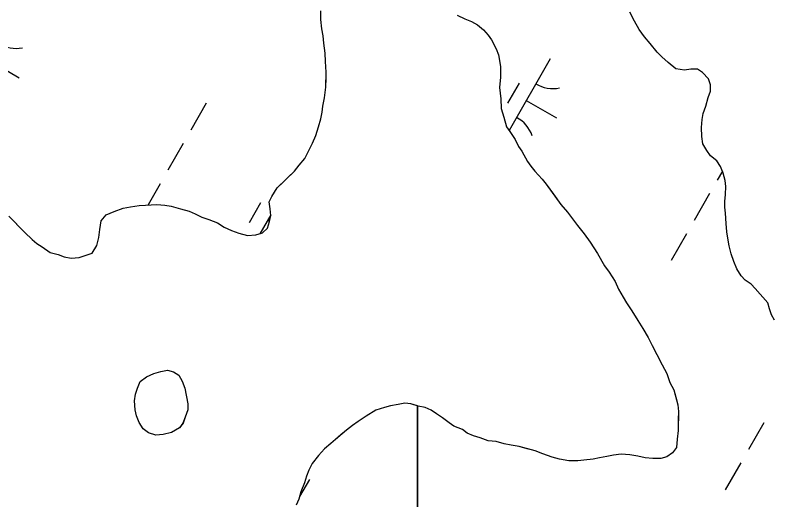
# Model space of a CAD drawing. Extents: x 3930721 to 3950824, y 220441 to 242861.
# Drawn here: x 3943229.4 to 3943622.3, y 232794.9 to 233045.7 of the extents above; entities that cross this region are included whole.
import ezdxf

# ---------------------------------------------------------------- set-up
doc = ezdxf.new("R2010")
doc.units = 0
doc.layers.add('V-TOPO-SHOR', color=7, linetype='Continuous')
doc.layers.add('V-WETL-SWMP', color=7, linetype='Continuous')

msp = doc.modelspace()

# ---------------------------------------------------------------- linework, layer by layer
at = {"layer": 'V-TOPO-SHOR'}
for points in [[(3943365.19, 232956.34), (3943368.03, 232959.1), (3943370.86, 232961.86), (3943374.05, 232964.96), (3943376.54, 232968.08), (3943379.39, 232971.54), (3943381.18, 232975.02), (3943383.34, 232979.54), (3943385.14, 232983.36), (3943386.6, 232987.89), (3943387.71, 232992.07), (3943388.45, 232995.56), (3943388.84, 232998.71), (3943389.6, 233002.89), (3943390.37, 233008.48), (3943390.44, 233013.03), (3943390.48, 233016.18), (3943390.2, 233021.78), (3943389.91, 233025.98), (3943389.28, 233031.24), (3943388.98, 233035.09), (3943388.32, 233038.6), (3943387.69, 233043.5), (3943387.75, 233048.05)], [(3943458.39, 233045.72), (3943462.21, 233043.91), (3943465.7, 233042.47), (3943468.82, 233040.68), (3943471.94, 233038.19), (3943474.35, 233035.36), (3943476.06, 233032.89), (3943478.45, 233028.31), (3943479.81, 233025.14), (3943480.78, 233019.18), (3943480.71, 233013.58), (3943480.29, 233008.34), (3943480.91, 233002.38), (3943481.19, 232997.48), (3943482.53, 232992.92), (3943483.87, 232988), (3943485.58, 232985.53), (3943488.32, 232981.29), (3943490.02, 232977.77), (3943491.74, 232975.3), (3943494.82, 232970.01), (3943496.54, 232967.54), (3943498.6, 232965.06), (3943502.4, 232960.82), (3943504.46, 232958.34), (3943508.24, 232953.04), (3943512.02, 232947.74), (3943515.46, 232943.85), (3943517.53, 232941.02), (3943520.62, 232936.78), (3943524.06, 232932.54), (3943527.16, 232928.3), (3943530.92, 232922.3), (3943534.69, 232915.95), (3943537.09, 232912.77), (3943540.18, 232907.83), (3943541.88, 232903.96), (3943544.27, 232899.73), (3943545.98, 232896.91), (3943548.73, 232892.68), (3943551.81, 232887.74), (3943554.55, 232883.5), (3943557.29, 232878.92), (3943559.33, 232874.7), (3943561.72, 232870.11), (3943564.45, 232864.83), (3943566.83, 232860.25), (3943568.52, 232855.68), (3943570.57, 232851.8), (3943571.57, 232847.94), (3943572.57, 232844.08), (3943572.87, 232840.58), (3943572.82, 232836.38), (3943572.74, 232830.78), (3943572.33, 232826.24)], [(3943612.7, 232904.33), (3943610.52, 232906.57), (3943607.51, 232908.55), (3943605.33, 232910.79), (3943603.16, 232914.41), (3943601.56, 232918.3), (3943600.23, 232922.19), (3943599.18, 232926.35), (3943598.4, 232930.23), (3943597.89, 232933.55), (3943597.67, 232937.98), (3943597.19, 232943.24), (3943596.95, 232946.28), (3943596.99, 232949.32), (3943597.32, 232952.91), (3943597.37, 232957.06), (3943597.14, 232960.1), (3943596.08, 232963.98), (3943594.74, 232967.32), (3943592.85, 232970.38), (3943589.56, 232972.92), (3943587.67, 232975.71), (3943585.5, 232979.05), (3943585, 232982.93), (3943584.78, 232987.63), (3943585.12, 232991.77), (3943585.71, 232994.81), (3943587.14, 232998.66), (3943588.31, 233003.06), (3943589.46, 233006.36), (3943589.5, 233009.68), (3943588.43, 233012.74), (3943585.44, 233016.09), (3943582.7, 233017.79), (3943579.38, 233017.83), (3943576.06, 233017.32), (3943571.64, 233017.94), (3943567.54, 233021.31), (3943564.26, 233024.11), (3943561.81, 233026.64), (3943558.27, 233031.1), (3943555.27, 233034.46), (3943552.56, 233038.37), (3943550.13, 233042.55), (3943547.71, 233047.28)], [(3943238.19, 232929.68), (3943240.61, 232927.55), (3943243.38, 232925.76), (3943247.55, 232922.91), (3943251.73, 232921.81), (3943254.86, 232920.72), (3943258.35, 232919.97), (3943262.55, 232920.26), (3943265.72, 232921.27), (3943269.23, 232922.62), (3943271.73, 232926.44), (3943272.84, 232930.62), (3943273.24, 232934.82), (3943274, 232939.36), (3943276.49, 232942.47), (3943280.71, 232944.16), (3943285.28, 232945.85), (3943289.14, 232946.5), (3943293.7, 232947.14), (3943296.85, 232947.45), (3943302.8, 232947.72), (3943307, 232947.31), (3943310.14, 232946.92), (3943315.02, 232945.46), (3943319.55, 232944.35), (3943322.68, 232942.91), (3943326.15, 232941.11), (3943329.64, 232940.01), (3943334.16, 232938.21), (3943337.63, 232936.06), (3943341.46, 232934.26), (3943345.29, 232932.81), (3943349.82, 232931.7), (3943354.02, 232931.99), (3943357.54, 232933), (3943360.02, 232935.41), (3943361.11, 232938.9), (3943361.85, 232942.04), (3943361.55, 232945.54), (3943360.9, 232949.05), (3943362.33, 232951.83), (3943365.19, 232956.34)], [(3943228.86, 232938.9), (3943231.28, 232936.42), (3943234.39, 232933.23), (3943238.19, 232929.68)], [(3943622.71, 232887.89), (3943621.09, 232890.68), (3943620.03, 232893.73), (3943619.24, 232896.78), (3943612.7, 232904.33)], [(3943318.93, 232844.65), (3943318.89, 232841.5), (3943317.44, 232837.67), (3943316.34, 232834.53), (3943314.56, 232832.11), (3943310.33, 232829.71), (3943306.12, 232828.72), (3943302.27, 232828.42), (3943298.44, 232829.52), (3943295.67, 232831.66), (3943293.61, 232834.83), (3943292.26, 232838.35), (3943291.6, 232841.51), (3943291.31, 232846.06), (3943291.71, 232849.55), (3943292.8, 232852.69), (3943294.24, 232856.17), (3943297.42, 232858.58), (3943301.29, 232860.27), (3943304.8, 232861.28), (3943308.31, 232861.93), (3943311.45, 232861.19), (3943314.23, 232859.4), (3943315.93, 232856.23), (3943317.29, 232852.71), (3943318.93, 232844.65)], [(3943572.33, 232826.24), (3943571.93, 232822.05), (3943569.79, 232819.28), (3943566.96, 232817.22), (3943563.8, 232816.21), (3943559.61, 232816.26), (3943555.76, 232816.66), (3943551.92, 232817.42), (3943547.74, 232818.17), (3943543.19, 232818.58), (3943539.34, 232817.93), (3943535.83, 232817.28), (3943531.97, 232816.63), (3943528.81, 232815.97), (3943523.91, 232815.34), (3943520.75, 232815.03), (3943516.21, 232815.09), (3943511.32, 232815.85), (3943507.49, 232816.95), (3943502.61, 232818.77), (3943498.78, 232820.22), (3943494.6, 232821.33), (3943490.41, 232822.43), (3943486.23, 232823.18), (3943482.74, 232823.93), (3943478.55, 232825.04), (3943474.36, 232825.44), (3943470.18, 232826.9), (3943466.7, 232827.99), (3943463.57, 232829.43), (3943461.14, 232831.21), (3943456.62, 232833.02), (3943454.19, 232834.8), (3943450.73, 232837.3), (3943447.61, 232839.44), (3943444.83, 232841.23), (3943441.7, 232842.67), (3943438.21, 232843.41), (3943434.38, 232844.51), (3943431.24, 232844.9), (3943427.73, 232844.25), (3943423.87, 232843.61), (3943420.71, 232842.6), (3943416.15, 232841.26), (3943411.21, 232838.17), (3943406.97, 232835.43), (3943404.14, 232833.37), (3943400.96, 232830.96), (3943398.13, 232828.55), (3943395.3, 232826.14), (3943392.83, 232824.08), (3943389.64, 232821.32), (3943386.45, 232817.86), (3943383.24, 232813.71), (3943381.45, 232810.23), (3943380.36, 232807.1), (3943379.26, 232803.61), (3943377.45, 232799.09), (3943376.35, 232795.25), (3943374.91, 232792.12)]]:
    msp.add_lwpolyline(points, dxfattribs=at)
at = {"layer": 'V-WETL-SWMP'}
for p, q in [((3943458.39, 233045.71), (3943462.21, 233043.91)), ((3943550.13, 233042.55), (3943547.7, 233047.28)), ((3943462.21, 233043.91), (3943465.69, 233042.47)), ((3943465.69, 233042.47), (3943468.82, 233040.68)), ((3943468.82, 233040.68), (3943471.94, 233038.19)), ((3943552.56, 233038.37), (3943550.13, 233042.55)), ((3943471.94, 233038.19), (3943474.35, 233035.36)), ((3943555.27, 233034.46), (3943552.56, 233038.37)), ((3943474.35, 233035.36), (3943476.06, 233032.89)), ((3943476.06, 233032.89), (3943478.45, 233028.31)), ((3943558.27, 233031.1), (3943555.27, 233034.46)), ((3943561.81, 233026.64), (3943558.27, 233031.1)), ((3943478.45, 233028.31), (3943479.81, 233025.14)), ((3943479.81, 233025.14), (3943480.78, 233019.18)), ((3943564.26, 233024.11), (3943561.81, 233026.64)), ((3943215.87, 233022.28), (3943231.49, 233013.33)), ((3943506.5, 233023.19), (3943485.23, 232986.04)), ((3943567.54, 233021.31), (3943564.26, 233024.11)), ((3943571.64, 233017.94), (3943567.54, 233021.31)), ((3943480.78, 233019.18), (3943480.71, 233013.58)), ((3943576.06, 233017.32), (3943571.64, 233017.94)), ((3943579.38, 233017.83), (3943576.06, 233017.32)), ((3943582.7, 233017.79), (3943579.38, 233017.83)), ((3943585.44, 233016.09), (3943582.7, 233017.79)), ((3943480.71, 233013.58), (3943480.29, 233008.34)), ((3943588.43, 233012.74), (3943585.44, 233016.09)), ((3943589.5, 233009.68), (3943588.43, 233012.74)), ((3943490.37, 233010.54), (3943484.4, 233000.13)), ((3943589.46, 233006.37), (3943589.5, 233009.68)), ((3943480.29, 233008.34), (3943480.91, 233002.38)), ((3943588.31, 233003.06), (3943589.46, 233006.37)), ((3943480.91, 233002.38), (3943481.19, 232997.48)), ((3943494.08, 233001.5), (3943509.7, 232992.56)), ((3943587.14, 232998.66), (3943588.31, 233003.06)), ((3943328.37, 233000.14), (3943320.42, 232986.26)), ((3943481.19, 232997.48), (3943482.53, 232992.92)), ((3943585.71, 232994.81), (3943587.14, 232998.66)), ((3943585.12, 232991.77), (3943585.71, 232994.81)), ((3943482.53, 232992.92), (3943483.86, 232988)), ((3943584.78, 232987.63), (3943585.12, 232991.77)), ((3943483.86, 232988), (3943485.58, 232985.53)), ((3943485.58, 232985.53), (3943488.32, 232981.29)), ((3943585, 232982.93), (3943584.78, 232987.63)), ((3943488.32, 232981.29), (3943490.03, 232977.77)), ((3943585.5, 232979.05), (3943585, 232982.93)), ((3943316.44, 232979.32), (3943308.49, 232965.43)), ((3943490.03, 232977.77), (3943491.74, 232975.3)), ((3943587.67, 232975.71), (3943585.5, 232979.05)), ((3943491.74, 232975.3), (3943494.82, 232970.01)), ((3943589.56, 232972.92), (3943587.67, 232975.71)), ((3943494.82, 232970.01), (3943496.54, 232967.54)), ((3943592.85, 232970.38), (3943589.56, 232972.92)), ((3943594.74, 232967.32), (3943592.85, 232970.38)), ((3943496.54, 232967.54), (3943498.6, 232965.06)), ((3943596.08, 232963.98), (3943594.74, 232967.32)), ((3943498.6, 232965.06), (3943502.4, 232960.81)), ((3943595.67, 232965), (3943593, 232960.32)), ((3943597.14, 232960.1), (3943596.08, 232963.98)), ((3943304.51, 232958.49), (3943298.23, 232947.51)), ((3943502.4, 232960.81), (3943504.46, 232958.34)), ((3943504.46, 232958.34), (3943512.02, 232947.74)), ((3943597.37, 232957.06), (3943597.14, 232960.1)), ((3943597.32, 232952.91), (3943597.37, 232957.06)), ((3943589.02, 232953.38), (3943581.07, 232939.49)), ((3943596.99, 232949.32), (3943597.32, 232952.91)), ((3943356.5, 232948.65), (3943350.54, 232938.24)), ((3943512.02, 232947.74), (3943515.47, 232943.85)), ((3943596.95, 232946.28), (3943596.99, 232949.32)), ((3943597.19, 232943.24), (3943596.95, 232946.28)), ((3943361.82, 232942.42), (3943356.21, 232932.62)), ((3943515.47, 232943.85), (3943520.62, 232936.78)), ((3943597.67, 232937.98), (3943597.19, 232943.24)), ((3943360.21, 232939.61), (3943361.15, 232939.07)), ((3943597.89, 232933.55), (3943597.67, 232937.98)), ((3943520.62, 232936.78), (3943524.06, 232932.54)), ((3943524.06, 232932.54), (3943527.16, 232928.3)), ((3943577.09, 232932.55), (3943569.14, 232918.67)), ((3943598.4, 232930.23), (3943597.89, 232933.55)), ((3943599.18, 232926.35), (3943598.4, 232930.23)), ((3943527.16, 232928.3), (3943530.92, 232922.3)), ((3943600.23, 232922.19), (3943599.18, 232926.35)), ((3943530.92, 232922.3), (3943534.69, 232915.95)), ((3943601.56, 232918.3), (3943600.23, 232922.19)), ((3943534.69, 232915.95), (3943537.1, 232912.77)), ((3943603.16, 232914.41), (3943601.56, 232918.3)), ((3943605.33, 232910.79), (3943603.16, 232914.41)), ((3943537.1, 232912.77), (3943540.18, 232907.83)), ((3943607.51, 232908.55), (3943605.33, 232910.79)), ((3943540.18, 232907.83), (3943541.88, 232903.96)), ((3943610.52, 232906.57), (3943607.51, 232908.55)), ((3943612.71, 232904.33), (3943610.52, 232906.57)), ((3943541.88, 232903.96), (3943544.27, 232899.73)), ((3943619.24, 232896.78), (3943612.71, 232904.33)), ((3943544.27, 232899.73), (3943545.98, 232896.91)), ((3943545.98, 232896.91), (3943548.72, 232892.68)), ((3943620.03, 232893.73), (3943619.24, 232896.78)), ((3943548.72, 232892.68), (3943551.81, 232887.74)), ((3943621.09, 232890.67), (3943620.03, 232893.73)), ((3943551.81, 232887.74), (3943554.55, 232883.5)), ((3943622.71, 232887.89), (3943621.09, 232890.67)), ((3943554.55, 232883.5), (3943557.29, 232878.92)), ((3943557.29, 232878.92), (3943559.33, 232874.7)), ((3943559.33, 232874.7), (3943561.72, 232870.11)), ((3943561.72, 232870.11), (3943564.45, 232864.83)), ((3943564.45, 232864.83), (3943566.84, 232860.25)), ((3943566.84, 232860.25), (3943568.52, 232855.68)), ((3943568.52, 232855.68), (3943570.57, 232851.8)), ((3943570.57, 232851.8), (3943572.57, 232844.08)), ((3943572.57, 232844.08), (3943572.87, 232840.58)), ((3943438.21, 232843.41), (3943437.7, 232843.56)), ((3943437.7, 232843.56), (3943437.7, 232727.66)), ((3943441.7, 232842.67), (3943438.21, 232843.41)), ((3943444.83, 232841.23), (3943441.7, 232842.67)), ((3943447.61, 232839.44), (3943444.83, 232841.23)), ((3943572.87, 232840.58), (3943572.74, 232830.78)), ((3943450.73, 232837.3), (3943447.61, 232839.44)), ((3943454.19, 232834.8), (3943450.73, 232837.3)), ((3943456.62, 232833.02), (3943454.19, 232834.8)), ((3943461.14, 232831.21), (3943456.62, 232833.02)), ((3943617.05, 232834.81), (3943609.1, 232820.93)), ((3943463.57, 232829.43), (3943461.14, 232831.21)), ((3943466.7, 232827.99), (3943463.57, 232829.43)), ((3943470.18, 232826.9), (3943466.7, 232827.99)), ((3943572.74, 232830.78), (3943572.33, 232826.24)), ((3943474.36, 232825.44), (3943470.18, 232826.9)), ((3943478.55, 232825.04), (3943474.36, 232825.44)), ((3943482.74, 232823.93), (3943478.55, 232825.04)), ((3943572.33, 232826.24), (3943571.93, 232822.05)), ((3943486.23, 232823.18), (3943482.74, 232823.93)), ((3943490.42, 232822.43), (3943486.23, 232823.18)), ((3943498.78, 232820.22), (3943490.42, 232822.43)), ((3943502.61, 232818.77), (3943498.78, 232820.22)), ((3943571.93, 232822.05), (3943569.79, 232819.28)), ((3943507.49, 232816.96), (3943502.61, 232818.77)), ((3943511.32, 232815.86), (3943507.49, 232816.96)), ((3943531.97, 232816.63), (3943528.81, 232815.97)), ((3943535.83, 232817.28), (3943531.97, 232816.63)), ((3943539.34, 232817.93), (3943535.83, 232817.28)), ((3943543.19, 232818.58), (3943539.34, 232817.93)), ((3943547.74, 232818.17), (3943543.19, 232818.58)), ((3943551.92, 232817.42), (3943547.74, 232818.17)), ((3943555.76, 232816.66), (3943551.92, 232817.42)), ((3943559.61, 232816.26), (3943555.76, 232816.66)), ((3943563.8, 232816.21), (3943559.61, 232816.26)), ((3943566.96, 232817.22), (3943563.8, 232816.21)), ((3943569.79, 232819.28), (3943566.96, 232817.22)), ((3943516.21, 232815.09), (3943511.32, 232815.86)), ((3943520.75, 232815.03), (3943516.21, 232815.09)), ((3943523.91, 232815.34), (3943520.75, 232815.03)), ((3943528.81, 232815.97), (3943523.91, 232815.34)), ((3943605.13, 232813.99), (3943597.17, 232800.1)), ((3943381.79, 232805.43), (3943376.74, 232796.62))]:
    msp.add_line(p, q, dxfattribs=at)
for points in [[(3943226.1, 232941.74), (3943234.39, 232933.23), (3943238.19, 232929.68), (3943240.61, 232927.55), (3943243.39, 232925.77), (3943247.54, 232922.91), (3943251.73, 232921.81), (3943254.86, 232920.71), (3943258.35, 232919.97), (3943262.55, 232920.26), (3943265.72, 232921.27), (3943269.23, 232922.62), (3943271.73, 232926.44), (3943272.84, 232930.62), (3943273.24, 232934.82), (3943274, 232939.35), (3943276.49, 232942.47), (3943280.71, 232944.16), (3943285.29, 232945.85), (3943289.14, 232946.5), (3943293.7, 232947.14), (3943296.85, 232947.45), (3943302.8, 232947.72), (3943307, 232947.31), (3943310.14, 232946.92), (3943315.02, 232945.46), (3943319.55, 232944.35), (3943322.68, 232942.91), (3943326.16, 232941.11), (3943329.64, 232940.02), (3943334.16, 232938.21), (3943337.63, 232936.06), (3943341.46, 232934.26), (3943345.29, 232932.81), (3943349.82, 232931.7), (3943354.02, 232931.99), (3943357.54, 232933), (3943360.02, 232935.41), (3943361.11, 232938.9), (3943361.85, 232942.04), (3943361.55, 232945.54), (3943360.9, 232949.05), (3943362.33, 232951.83), (3943365.19, 232956.34), (3943374.05, 232964.97), (3943376.54, 232968.08), (3943379.39, 232971.54), (3943381.18, 232975.02), (3943383.34, 232979.54), (3943385.14, 232983.36), (3943386.6, 232987.89), (3943387.71, 232992.07), (3943388.45, 232995.56), (3943388.84, 232998.71), (3943389.6, 233002.9), (3943390.37, 233008.48), (3943390.48, 233016.18), (3943390.2, 233021.78), (3943389.91, 233025.98), (3943389.28, 233031.24), (3943388.98, 233035.09), (3943388.32, 233038.6), (3943387.69, 233043.5), (3943387.75, 233048.05)], [(3943437.7, 232727.66), (3943437.7, 232843.56), (3943434.38, 232844.51), (3943431.24, 232844.91), (3943427.73, 232844.25), (3943423.87, 232843.6), (3943420.71, 232842.6), (3943416.15, 232841.26)], [(3943416.15, 232841.26), (3943411.21, 232838.17), (3943406.97, 232835.43), (3943404.15, 232833.37), (3943400.96, 232830.96), (3943395.3, 232826.14), (3943392.83, 232824.07), (3943389.64, 232821.32), (3943386.45, 232817.86), (3943383.24, 232813.71), (3943381.45, 232810.23), (3943380.36, 232807.1), (3943379.26, 232803.61), (3943377.45, 232799.09), (3943376.35, 232795.25), (3943374.91, 232792.12)]]:
    msp.add_lwpolyline(points, dxfattribs=at)
msp.add_lwpolyline([(3943318.93, 232844.65), (3943318.89, 232841.5), (3943317.44, 232837.67), (3943316.35, 232834.53), (3943314.56, 232832.11), (3943310.33, 232829.72), (3943306.12, 232828.72), (3943302.27, 232828.42), (3943298.44, 232829.52), (3943295.67, 232831.66), (3943293.61, 232834.83), (3943292.26, 232838.35), (3943291.6, 232841.51), (3943291.31, 232846.06), (3943291.71, 232849.55), (3943292.8, 232852.69), (3943294.24, 232856.17), (3943297.42, 232858.58), (3943301.29, 232860.27), (3943304.81, 232861.28), (3943308.31, 232861.93), (3943311.45, 232861.19), (3943314.23, 232859.4), (3943315.93, 232856.23), (3943317.29, 232852.71)], close=True, dxfattribs=at)
for centre, start, end in [((3943229.8, 233046.13), 239.4279, 280.9715), ((3943508.01, 233025.35), 239.4279, 280.9715), ((3943480.56, 232977.41), 19.4279, 60.9715)]:
    msp.add_arc(centre, 17.62, start, end, dxfattribs=at)

doc.saveas('drawing.dxf')
